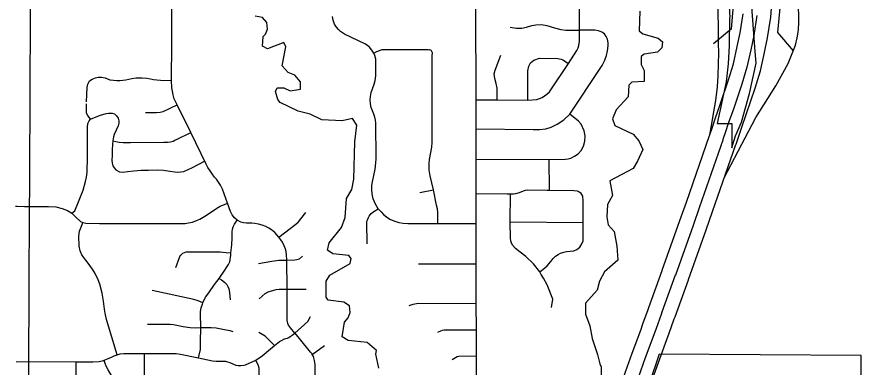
# Model space of a CAD drawing. Extents: x -1403959 to 81668, y -1400582 to 11018.
# Drawn here: x 7289.9 to 7465.9, y 9325 to 9398 of the extents above; entities that cross this region are included whole.
import ezdxf

# ---------------------------------------------------------------- set-up
doc = ezdxf.new("R2010")
doc.units = 0
for name, color, linetype in [('tdCiAirportTxt', 7, 'Continuous'), ('tdCiCityCartoShort', 7, 'Continuous'), ('tdCiRRCL', 7, 'Continuous'), ('tdCiSectNmbr', 7, 'Continuous'), ('tdCiSectTwpRng', 7, 'Continuous'), ('tdCoDivCarto', 7, 'Continuous'), ('tdCoPriCL', 7, 'Continuous'), ('tdCoSurfBitum', 7, 'Continuous'), ('tdCoSurfEarth', 7, 'Continuous')]:
    doc.layers.add(name, color=color, linetype=linetype)

msp = doc.modelspace()

# ---------------------------------------------------------------- linework, layer by layer
at = {"layer": 'tdCiAirportTxt'}
for points in [[(7420.2, 9316.27), (7423.63, 9325.96), (7425.4, 9330.75), (7425.86, 9332.08), (7426.93, 9335.04), (7427.09, 9335.49), (7429.88, 9343.18), (7429.9, 9343.24), (7433.6, 9353.62), (7434.93, 9357.47), (7439.76, 9371.41), (7439.8, 9371.52), (7440.37, 9373.17), (7440.94, 9374.85), (7442, 9377.87), (7443.79, 9383.14), (7444.88, 9386.81), (7445.71, 9390.6), (7446.37, 9393.64), (7447.03, 9397.94), (7447.23, 9399.83)], [(7414.71, 9318.17), (7418.17, 9327.93), (7419.94, 9332.71), (7420.39, 9334.01), (7421.47, 9337), (7421.63, 9337.46), (7424.42, 9345.16), (7424.44, 9345.21), (7428.12, 9355.54), (7429.45, 9359.37), (7434.27, 9373.3), (7434.31, 9373.41), (7434.88, 9375.05), (7435.46, 9376.74), (7436.51, 9379.76), (7438.26, 9384.9), (7439.26, 9388.26), (7440.04, 9391.83), (7440.66, 9394.7), (7441.28, 9398.68)]]:
    msp.add_lwpolyline(points, dxfattribs=at)
at = {"layer": 'tdCiCityCartoShort'}
msp.add_lwpolyline([(7444.15, 9398.29), (7443.51, 9394.14), (7442.87, 9391.19), (7442.07, 9387.51), (7441.02, 9384), (7439.26, 9378.79), (7438.2, 9375.77), (7437.63, 9374.08), (7437.05, 9372.44), (7437.02, 9372.33), (7432.19, 9358.39), (7430.86, 9354.56), (7427.17, 9344.2), (7427.15, 9344.14), (7424.36, 9336.45), (7424.2, 9336), (7423.13, 9333.02), (7422.67, 9331.71), (7420.9, 9326.92), (7417.46, 9317.2), (7412.86, 9303.59), (7403.19, 9276), (7402.11, 9271.6)], dxfattribs=at)
at = {"layer": 'tdCiRRCL'}
for points in [[(7438.34, 9400.1), (7438.48, 9397.98), (7438.47, 9397.85), (7438.37, 9392.05), (7438.18, 9388.24), (7437.74, 9384.47), (7435.88, 9375.79), (7437.79, 9375.79), (7438.93, 9375.79), (7438.93, 9370.74), (7439.72, 9373.21), (7440.92, 9376.07), (7442.58, 9382.03), (7444.02, 9388.37), (7443.79, 9390.79), (7443.13, 9400.1)], [(7465.82, 9303.39), (7465.87, 9327.43), (7423.81, 9327.69), (7415.63, 9303.61)]]:
    msp.add_lwpolyline(points, dxfattribs=at)
at = {"layer": 'tdCiSectNmbr'}
for points in [[(7385.66, 9346.51), (7385.63, 9354.93), (7385.62, 9361.17), (7385.62, 9368.39), (7385.61, 9374.68), (7385.61, 9380.73), (7385.6, 9399.95)], [(7385.69, 9303.65), (7385.7, 9318.31), (7385.68, 9327.32), (7385.68, 9332.79), (7385.65, 9338.26), (7385.66, 9346.51)]]:
    msp.add_lwpolyline(points, dxfattribs=at)
at = {"layer": 'tdCiSectTwpRng'}
for points in [[(7322.2, 9392.52), (7322.2, 9400)], [(7385.61, 9380.73), (7390.02, 9380.7), (7396.38, 9380.66), (7398.27, 9380.79), (7399.41, 9381.25), (7400.39, 9381.91), (7400.91, 9382.39), (7404.92, 9388.29), (7406.62, 9390.99), (7406.91, 9391.57), (7407.05, 9392.07), (7407.2, 9392.93), (7407.17, 9394.26), (7407.15, 9395.27), (7407.19, 9400.27), (7407.19, 9400.74)], [(7365.25, 9357.97), (7364.57, 9359.14), (7364.2, 9360.1), (7363.97, 9361.14), (7363.9, 9362.05), (7363.93, 9362.87), (7364.04, 9363.61), (7364.56, 9366.26), (7364.72, 9367.61), (7364.79, 9368.41), (7364.72, 9375.93), (7364.65, 9376.47), (7364.53, 9377.11), (7364.35, 9377.75), (7363.77, 9379.11), (7363.59, 9379.91), (7363.57, 9380.71), (7363.62, 9381.45), (7363.77, 9382.28), (7364.41, 9383.99), (7364.62, 9384.78), (7364.74, 9385.75), (7364.73, 9387.1), (7364.71, 9389.2), (7364.53, 9389.95), (7364.33, 9390.46), (7363.93, 9391.12), (7363.44, 9391.69), (7363.02, 9392.07), (7362.46, 9392.42), (7358.18, 9394.45), (7357.4, 9394.96), (7356.93, 9395.39), (7356.52, 9395.9), (7356.11, 9396.51), (7355.84, 9397.32), (7355.69, 9398.14)], [(7392.71, 9395.88), (7394.07, 9395.65), (7395.18, 9395.66), (7396.16, 9395.91), (7397.24, 9396.21), (7398.07, 9396.38), (7399.26, 9396.43), (7400.34, 9396.26), (7402, 9395.75), (7403.27, 9395.43), (7404.3, 9395.29), (7407.15, 9395.27)], [(7385.61, 9374.68), (7397.51, 9374.55), (7398.87, 9374.55), (7400.13, 9374.71), (7401.26, 9375.03), (7402.56, 9375.67), (7403.92, 9376.59), (7405.17, 9377.72), (7405.99, 9378.96), (7410.64, 9386), (7411.89, 9387.87), (7412.45, 9389.01), (7412.79, 9389.97), (7413.01, 9390.92), (7413.15, 9391.98), (7413.15, 9392.64), (7413.01, 9393.36), (7412.77, 9393.91), (7412.37, 9394.47), (7411.87, 9394.83), (7411.11, 9395.13), (7410.38, 9395.27), (7407.18, 9395.27)], [(7352.07, 9323.12), (7352.07, 9325.54), (7351.98, 9326.38), (7351.74, 9327.22), (7351.49, 9327.66), (7351.45, 9327.74), (7351.12, 9328.15), (7350.53, 9328.84), (7347.9, 9332.05), (7347.84, 9332.11), (7346.96, 9333.19), (7346.74, 9333.47), (7346.55, 9333.78), (7346.41, 9334.1), (7346.31, 9334.45), (7346.26, 9334.8), (7346.26, 9335.15), (7346.23, 9336.33), (7346.22, 9338.6), (7346.24, 9341.28), (7346.19, 9347.31), (7346.14, 9348.46), (7345.96, 9349.43), (7345.66, 9350.26), (7345.27, 9351.02), (7344.94, 9351.56), (7344.51, 9352.11), (7343.67, 9353.09), (7343.01, 9353.6), (7342.43, 9353.98), (7341.82, 9354.29), (7341.03, 9354.59), (7340.28, 9354.81), (7339.53, 9354.95), (7338.88, 9355.01), (7337.75, 9355.01), (7337.17, 9355.09), (7336.61, 9355.22), (7335.83, 9355.66), (7335.31, 9356.1), (7334.79, 9356.73), (7334.63, 9357), (7334.43, 9357.47), (7333.84, 9359.16), (7333.15, 9361.14), (7332.77, 9362.1), (7332.35, 9362.94), (7331.95, 9363.58), (7331.53, 9364.17), (7331.14, 9364.64), (7330.64, 9365.27), (7330.18, 9365.91), (7329.72, 9366.65), (7329.36, 9367.31), (7326.16, 9373.89), (7323.32, 9379.72), (7322.71, 9380.97), (7322.48, 9381.76), (7322.32, 9382.53), (7322.22, 9383.2), (7322.16, 9384.78), (7322.2, 9392.52), (7322.2, 9392.52)], [(7364.33, 9390.46), (7364.97, 9390.8), (7365.5, 9391.05), (7366.04, 9391.2), (7366.49, 9391.26), (7367.13, 9391.26)], [(7367.13, 9391.26), (7375.63, 9391.23), (7376.01, 9391.16)], [(7375.87, 9366.14), (7375.83, 9366.78), (7375.82, 9367.47), (7375.91, 9368.31), (7376.42, 9370.88), (7376.48, 9371.86), (7376.48, 9373.64), (7376.47, 9377.18), (7376.49, 9390.15), (7376.53, 9390.32), (7376.54, 9390.5), (7376.5, 9390.67), (7376.42, 9390.83), (7376.31, 9390.97), (7376.17, 9391.08)], [(7376.17, 9391.08), (7376.01, 9391.16)], [(7390.02, 9380.7), (7390.04, 9381.85), (7390.02, 9383.15), (7389.81, 9384.14), (7389.53, 9385.2), (7389.43, 9386.12), (7389.59, 9386.91), (7390.76, 9390.05)], [(7396.38, 9380.66), (7396.42, 9386.75), (7396.59, 9387.75), (7397, 9388.43), (7397.69, 9389.02), (7398.85, 9389.39), (7402.69, 9389.37), (7403.38, 9389.22), (7403.73, 9389.06), (7404.92, 9388.29)], [(7304.45, 9380.28), (7304.54, 9383.29), (7304.68, 9383.97), (7305.09, 9384.66), (7305.62, 9385.06), (7306.33, 9385.33), (7306.85, 9385.47), (7307.56, 9385.47), (7308.32, 9385.3), (7309.3, 9384.92), (7310.05, 9384.83), (7310.77, 9384.75), (7311.39, 9384.78), (7312.6, 9384.89), (7313.9, 9385.18), (7314.8, 9385.31), (7316.05, 9385.31), (7317.03, 9385.22), (7317.78, 9385.1), (7318.39, 9384.97), (7319.09, 9384.88), (7319.82, 9384.84), (7322.16, 9384.78)], [(7305.24, 9376.72), (7304.68, 9377.45), (7304.46, 9377.96), (7304.42, 9379.36), (7304.44, 9379.9)], [(7316.7, 9378.06), (7319.01, 9378.11), (7319.77, 9378.18), (7320.44, 9378.29), (7323.32, 9379.72)], [(7301.37, 9357.07), (7301.97, 9357.62), (7302.76, 9359.49), (7303.73, 9361.91), (7304.24, 9363.69), (7304.43, 9364.63), (7304.54, 9365.63), (7304.64, 9368.75), (7304.61, 9372.99), (7304.62, 9375.01), (7304.7, 9375.81), (7304.97, 9376.33), (7305.24, 9376.72), (7306.07, 9377.08), (7307.36, 9377.51), (7308.5, 9377.86), (7309.03, 9377.97), (7309.79, 9377.94), (7310.28, 9377.78), (7310.68, 9377.38), (7311, 9376.91), (7311.19, 9376.35), (7311.17, 9375.9), (7311.01, 9375.33), (7310.58, 9374.43), (7310.17, 9373.5), (7310.06, 9373.01), (7309.95, 9372.15), (7309.82, 9371.47), (7309.76, 9370.24), (7309.76, 9369.15), (7309.74, 9368.14), (7309.77, 9367.51), (7309.92, 9367), (7310.2, 9366.52), (7310.57, 9366.16), (7311.32, 9365.74), (7312.08, 9365.62), (7312.97, 9365.76), (7314.29, 9365.92), (7315.83, 9366.08), (7317.38, 9366.06), (7319.17, 9366.11), (7320.48, 9366.08), (7321.83, 9365.89), (7322.83, 9365.73), (7323.47, 9365.68), (7324.09, 9365.69), (7324.72, 9365.77), (7326.49, 9366.6), (7329.05, 9367.95)], [(7385.62, 9368.39), (7400.86, 9368.32), (7404.19, 9368.37), (7404.83, 9368.43), (7405.35, 9368.6), (7406.15, 9368.96), (7406.87, 9369.5), (7407.54, 9370.19), (7408.01, 9371.07), (7408.32, 9372.1), (7408.37, 9373.19), (7408.18, 9374.29), (7407.54, 9375.63), (7406.94, 9376.25), (7405.17, 9377.72)], [(7322.82, 9372.29), (7323.32, 9372.53), (7326.16, 9373.89)], [(7309.95, 9372.15), (7310.57, 9372.03), (7311.26, 9371.91), (7312.05, 9371.84), (7313.63, 9371.84), (7320.57, 9371.87), (7321.41, 9371.92), (7321.91, 9371.96), (7322.5, 9372.14), (7322.81, 9372.29)], [(7322.81, 9372.29), (7322.82, 9372.29)], [(7400.93, 9361.91), (7400.86, 9368.32)], [(7377.63, 9354.95), (7377.63, 9357.23), (7377.56, 9358.01), (7377.4, 9358.77), (7376.72, 9361.97), (7376.09, 9364.89), (7375.87, 9366.14)], [(7373.9, 9361.39), (7376.72, 9361.97)], [(7385.62, 9361.17), (7392.08, 9361.1), (7392.8, 9361.1), (7392.92, 9361.1), (7393.44, 9361.1), (7393.89, 9361.2), (7394.66, 9361.39), (7395.49, 9361.74), (7395.94, 9361.91), (7396.42, 9361.96), (7400.45, 9361.91), (7400.93, 9361.91), (7406.03, 9361.86), (7406.68, 9361.77), (7407.13, 9361.58), (7407.44, 9361.31)], [(7398.89, 9344.89), (7397.56, 9346.5), (7395.99, 9348.09), (7394.83, 9349), (7393.86, 9349.75), (7393.28, 9350.33), (7392.99, 9350.84), (7392.84, 9351.34), (7392.78, 9351.9), (7392.75, 9355.28), (7392.8, 9361.1)], [(7398.95, 9344.94), (7399.89, 9345.64), (7400.45, 9346.15), (7401.24, 9347.03), (7401.71, 9347.64), (7402.19, 9348.1), (7402.72, 9348.47), (7403.22, 9348.73), (7403.91, 9348.99), (7404.49, 9349.12), (7405.24, 9349.16), (7406.01, 9349.26), (7406.62, 9349.51), (7407.22, 9350.02), (7407.67, 9350.69), (7407.93, 9351.3), (7407.97, 9352.2), (7407.96, 9355.16), (7407.94, 9359.69), (7407.9, 9360.65), (7407.68, 9361), (7407.44, 9361.31)], [(7289.96, 9358.56), (7291.48, 9358.51), (7296.5, 9358.51), (7298.02, 9358.39), (7299.36, 9358.07), (7300.45, 9357.68), (7301.37, 9357.07), (7302.23, 9356.29), (7303.2, 9355.37), (7303.69, 9355.15), (7304.28, 9354.98), (7307.15, 9354.93), (7316.47, 9354.91), (7324.05, 9354.92), (7324.99, 9354.96), (7325.69, 9355.06), (7326.5, 9355.25), (7327.37, 9355.54), (7328.08, 9355.85), (7329.11, 9356.44), (7331.93, 9358.32), (7332.31, 9358.55), (7332.64, 9358.72), (7333.16, 9358.93), (7333.84, 9359.16)], [(7289.63, 9358.57), (7289.96, 9358.56)], [(7344.51, 9352.11), (7348.06, 9354.8), (7348.64, 9355.29), (7349.12, 9355.93), (7350.17, 9357.26)], [(7362.91, 9350.69), (7362.89, 9355.2), (7362.95, 9355.54), (7363.05, 9355.87), (7363.18, 9356.18), (7363.35, 9356.48), (7363.55, 9356.76), (7363.78, 9357.01), (7364.04, 9357.24), (7364.33, 9357.43), (7365.25, 9357.97)], [(7365.25, 9357.97), (7365.81, 9357.36), (7366.33, 9356.81), (7366.96, 9356.32), (7367.64, 9355.88), (7368.49, 9355.47), (7369.55, 9355.12), (7370.4, 9354.98), (7371.42, 9354.95), (7377.63, 9354.95), (7385.63, 9354.93)], [(7327.75, 9326.91), (7328.18, 9328.64), (7328.22, 9329.14), (7328.22, 9330.72), (7328.25, 9332.84), (7328.24, 9333.25), (7328.16, 9336.14), (7328.17, 9336.61), (7328.36, 9337.39), (7328.58, 9338.13), (7328.67, 9338.38), (7329.24, 9339.55), (7329.92, 9340.46), (7331.14, 9342.21), (7332.05, 9343.5), (7333.25, 9345.21), (7333.62, 9345.74), (7334.04, 9346.4), (7334.27, 9346.96), (7334.48, 9348.31), (7334.54, 9348.8), (7334.6, 9349.41), (7334.73, 9350.52), (7334.81, 9351.95), (7334.81, 9353.21), (7334.86, 9353.78), (7335.02, 9354.24), (7335.31, 9354.81), (7335.83, 9355.66)], [(7310.8, 9327.57), (7308.62, 9334.94), (7308.3, 9336.23), (7308.15, 9337.05), (7307.95, 9338.73), (7307.73, 9340.44), (7307.24, 9342.28), (7306.87, 9343.23), (7306.24, 9344.5), (7305.68, 9345.42), (7304.56, 9346.92), (7303.99, 9347.66), (7303.48, 9348.43), (7303.11, 9349.27), (7302.88, 9350.23), (7302.82, 9352.33), (7302.98, 9353.35), (7303.51, 9354.73), (7303.69, 9355.15)], [(7392.75, 9355.28), (7407.96, 9355.16)], [(7323.04, 9345.8), (7323.82, 9347.87), (7323.9, 9348.05), (7324.08, 9348.33), (7324.35, 9348.62), (7324.51, 9348.74), (7325.19, 9349.02), (7325.53, 9349.05), (7332.31, 9349.04), (7332.82, 9348.99), (7333.51, 9348.91), (7334.54, 9348.8)], [(7340.27, 9346.63), (7343.04, 9347.12), (7344.54, 9347.32), (7346.19, 9347.31), (7346.2, 9347.31)], [(7346.2, 9347.31), (7347.88, 9347.34), (7348.29, 9347.41), (7348.79, 9347.61), (7349.48, 9348.11)], [(7373.64, 9346.51), (7385.66, 9346.51)], [(7398.89, 9344.89), (7398.95, 9344.94)], [(7401.37, 9337.45), (7401.62, 9339.17), (7400.46, 9342.13), (7399.67, 9343.58), (7399.22, 9344.33), (7398.89, 9344.89)], [(7332.05, 9343.5), (7332.6, 9343.17), (7333.2, 9342.72), (7333.65, 9342.21), (7333.91, 9341.78), (7334.13, 9341.29), (7334.22, 9340.54), (7334.4, 9339)], [(7328.67, 9338.38), (7327.67, 9338.84), (7326.79, 9339.11), (7318.13, 9340.98)], [(7340.44, 9339.21), (7341.68, 9340.35), (7342.3, 9340.69), (7343.99, 9341.16), (7344.56, 9341.24), (7346.24, 9341.28), (7350.22, 9341.28)], [(7371.66, 9337.87), (7372.53, 9338.13), (7373.24, 9338.26), (7373.7, 9338.3), (7385.65, 9338.26)], [(7347.84, 9332.11), (7350.58, 9334.49), (7351.13, 9335.53)], [(7317.16, 9333.96), (7321.88, 9333.94), (7322.57, 9333.87), (7324.58, 9333.46), (7326.01, 9333.29), (7327.22, 9333.22), (7328.24, 9333.25), (7328.99, 9333.29), (7330.42, 9333.25), (7331.45, 9333.17), (7333.16, 9332.86), (7334.33, 9332.63), (7334.95, 9332.46)], [(7377.66, 9332.27), (7378.26, 9332.54), (7378.64, 9332.7), (7379, 9332.77), (7385.68, 9332.79)], [(7289.8, 9326.17), (7302.3, 9326.09), (7305.73, 9326.09), (7307.04, 9326.18), (7307.99, 9326.38), (7308.1, 9326.42), (7308.84, 9326.72), (7309.61, 9327.07), (7310.19, 9327.34), (7310.8, 9327.57), (7311.44, 9327.74), (7312.18, 9327.83), (7313.47, 9327.83), (7316.49, 9327.83), (7319.42, 9327.82), (7323.12, 9327.82), (7324.02, 9327.68), (7327.75, 9326.91), (7330.67, 9326.29), (7331.44, 9326.22), (7332.57, 9326.22), (7333.37, 9326.21), (7333.84, 9326.13), (7334.33, 9325.95), (7335.05, 9325.61), (7335.57, 9325.41), (7336.04, 9325.32), (7336.63, 9325.31), (7337.25, 9325.38), (7337.59, 9325.49), (7339.71, 9326.43), (7341.05, 9327.35), (7342.76, 9328.8), (7343.58, 9329.52), (7344.65, 9330.36), (7345.34, 9330.71), (7345.52, 9330.8), (7345.76, 9330.89), (7346.01, 9330.97), (7346.32, 9331.07), (7346.59, 9331.18), (7346.91, 9331.36), (7347.13, 9331.52), (7347.33, 9331.69), (7347.83, 9332.1), (7347.84, 9332.11)], [(7343.58, 9329.52), (7341.64, 9331.44), (7340.33, 9332.24)], [(7351.49, 9327.66), (7354, 9329.52)], [(7321.01, 9303.69), (7321.01, 9305.07), (7321.01, 9305.33), (7320.98, 9305.61), (7320.92, 9305.9), (7320.83, 9306.24), (7320.71, 9306.55), (7320.54, 9306.9), (7320.35, 9307.2), (7320.17, 9307.45), (7319.91, 9307.73), (7318.78, 9308.87), (7318.12, 9309.64), (7317.76, 9310.28), (7317.56, 9310.79), (7317.39, 9311.53), (7316.82, 9314.77), (7316.58, 9316.13), (7316.54, 9316.4), (7316.5, 9316.7), (7316.47, 9317.07), (7316.46, 9317.48), (7316.49, 9327.81)], [(7316.49, 9327.81), (7316.49, 9327.83)], [(7380.67, 9326.61), (7381.32, 9327.01), (7381.71, 9327.19), (7382.05, 9327.27), (7385.68, 9327.32)], [(7302.24, 9307.46), (7304.87, 9307.45), (7305.29, 9307.48), (7305.72, 9307.56), (7306.15, 9307.75), (7306.54, 9307.99), (7306.83, 9308.28), (7307.92, 9309.64), (7309.88, 9312.22), (7310.13, 9312.64), (7310.33, 9313.15), (7310.41, 9313.63), (7310.43, 9316.25), (7310.41, 9320.75), (7310.41, 9321.41), (7310.35, 9321.86), (7310.19, 9322.3), (7308.95, 9324.42), (7308.52, 9325.21), (7308.29, 9325.76), (7308.11, 9326.38)], [(7302.3, 9314.75), (7302.3, 9326.09)], [(7339.71, 9326.41), (7339.71, 9326.43)], [(7342.46, 9310.91), (7341.94, 9311.44), (7341.17, 9312.21), (7340.78, 9312.89), (7340.51, 9313.5), (7340.44, 9314), (7340.42, 9315.31), (7340.4, 9324.81), (7340.21, 9325.45), (7339.71, 9326.41)]]:
    msp.add_lwpolyline(points, dxfattribs=at)
at = {"layer": 'tdCoDivCarto'}
msp.add_lwpolyline([(7292.7, 9400.25), (7292.67, 9394.11), (7292.66, 9391.88), (7292.64, 9388.51), (7292.64, 9388.4), (7292.64, 9388.36), (7292.61, 9382.4), (7292.59, 9376.5), (7292.56, 9370.75), (7292.53, 9364.27), (7292.52, 9362.04), (7292.5, 9358.56), (7292.48, 9353.74), (7292.44, 9345.71), (7292.41, 9340.1), (7292.38, 9334.49), (7292.37, 9332.06), (7292.35, 9327.74), (7292.34, 9326.16), (7292.33, 9322.6)], dxfattribs=at)
at = {"layer": 'tdCoPriCL'}
for points in [[(7434.31, 9373.41), (7434.66, 9375.41), (7435.18, 9378.23), (7435.57, 9380.58), (7435.94, 9383.44), (7436.08, 9385.71), (7436.18, 9388.26), (7436.2, 9390.47), (7436.14, 9392.54), (7436.14, 9394.62), (7436.07, 9400.11)], [(7437.35, 9364.44), (7440.28, 9370.06), (7443.92, 9377.02), (7448.13, 9383.66), (7450.66, 9388.34), (7452.2, 9392.11), (7452.56, 9393.64), (7452.76, 9394.82), (7452.82, 9395.46), (7452.87, 9396.73), (7452.86, 9398.12), (7452.84, 9400.11)]]:
    msp.add_lwpolyline(points, dxfattribs=at)
at = {"layer": 'tdCoSurfBitum'}
for points in [[(7365.34, 9324.79), (7364.74, 9327.68), (7364.89, 9328.44), (7362.91, 9330.11), (7358.94, 9330.57), (7357.72, 9331.34), (7358.18, 9334.39), (7358.94, 9335.3), (7359.4, 9336.37), (7359.25, 9337.75), (7358.03, 9338.51), (7354.82, 9338.97), (7354.36, 9339.58), (7354.36, 9342.94), (7355.13, 9344.16), (7359.41, 9346.6), (7359.56, 9347.67), (7359.1, 9348.28), (7355.74, 9348.59), (7354.67, 9349.35), (7354.98, 9350.88), (7357.58, 9354.08), (7358.34, 9356.22), (7358.65, 9360.19), (7359.72, 9362.02), (7360.18, 9364.16), (7360.34, 9371.94), (7360.8, 9375.45), (7359.88, 9376.83), (7357.74, 9376.37), (7353.47, 9376.53), (7351.02, 9377.75), (7348.58, 9378.36), (7344.76, 9380.2), (7344.31, 9380.81), (7343.85, 9382.49), (7344.16, 9383.25), (7345.53, 9383.25), (7346.9, 9382.64), (7349.04, 9382.94), (7349.04, 9384.47), (7347.82, 9385.84), (7346.45, 9386.45), (7345.23, 9387.83), (7345.99, 9391.8), (7345.53, 9392.71), (7342.17, 9391.34), (7341.11, 9391.95), (7341.26, 9393.94), (7341.72, 9394.4), (7342.18, 9395.46), (7342.02, 9396.84), (7341.11, 9397.91), (7339.58, 9398.21)], [(7419.75, 9399.23), (7419.59, 9395.1), (7420.36, 9394.49), (7423.56, 9393.57), (7424.48, 9392.81), (7424.33, 9391.59), (7423.41, 9390.67), (7420.66, 9390.22), (7420.05, 9389.76), (7420.05, 9388.08), (7420.66, 9386.86), (7420.66, 9384.57), (7418.06, 9384.42), (7417.45, 9383.81), (7417.3, 9381.37), (7414.85, 9378.62), (7414.09, 9376.79), (7414.55, 9375.41), (7418.36, 9373.58), (7419.58, 9372.2), (7420.35, 9370.37), (7419.28, 9367.93), (7418.36, 9366.4), (7413.47, 9363.81), (7414.08, 9360.76), (7413.01, 9358.93), (7412.86, 9356.33), (7413.16, 9354.65), (7414.38, 9353.28), (7414.99, 9350.22), (7415.14, 9347.32), (7412.39, 9344.88), (7411.32, 9342.9), (7410.86, 9341.07), (7408.42, 9338.32), (7408.42, 9336.03), (7409.33, 9333.59), (7409.79, 9330.99), (7410.93, 9327.64), (7411.4, 9325.66), (7411.71, 9325.05), (7411.73, 9322.46)]]:
    msp.add_lwpolyline(points, dxfattribs=at)
at = {"layer": 'tdCoSurfEarth'}
for p, q in [((7438.84, 9395.54), (7439.72, 9405.67)), ((7449.36, 9404.92), (7448.48, 9394.77)), ((7438.84, 9395.54), (7435.11, 9392.4)), ((7448.48, 9394.77), (7451.69, 9390.97))]:
    msp.add_line(p, q, dxfattribs=at)

doc.saveas('drawing.dxf')
